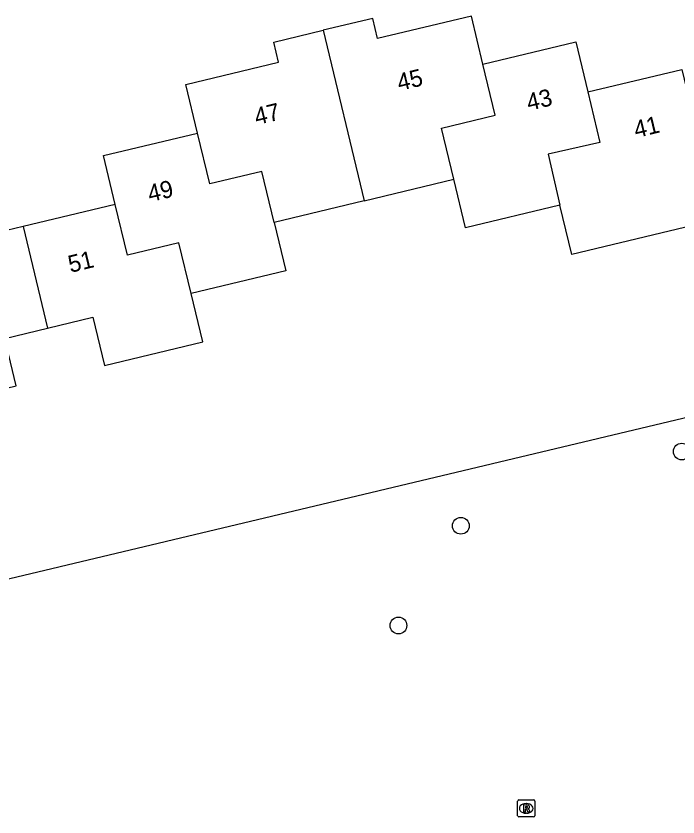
# Model space of a CAD drawing. Extents: x 158038 to 159242, y 380133 to 381214.
# Drawn here: x 158519.83 to 158558.46, y 380424.86 to 380471.64 of the extents above; entities that cross this region are included whole.
import ezdxf

# ---------------------------------------------------------------- set-up
doc = ezdxf.new("R2010")
doc.units = 0
for name, color, linetype in [('IMGEO_Boom', 7, 'Continuous'), ('IMGEO_Groenvoorziening', 7, 'Continuous'), ('IMGEO_Pand', 7, 'Continuous'), ('IMGEO_Pand_nummerreeks', 7, 'Continuous'), ('IMGEO_Rioolput', 7, 'Continuous')]:
    doc.layers.add(name, color=color, linetype=linetype)

msp = doc.modelspace()

# ---------------------------------------------------------------- linework, layer by layer
at = {"layer": 'IMGEO_Boom'}
for centre in [(158558.684, 380446.2), (158545.79, 380441.865), (158542.146, 380436.04)]:
    msp.add_circle(centre, 0.489, dxfattribs=at)
at = {"layer": 'IMGEO_Groenvoorziening'}
msp.add_lwpolyline([(158487.178, 380431.098), (158500, 380434.154), (158563.318, 380449.24), (158565.868, 380438.275), (158590.829, 380444.121)], dxfattribs=at)
at = {"layer": 'IMGEO_Pand'}
for points in [[(158547.083, 380468.829), (158546.408, 380471.64), (158540.932, 380470.327), (158540.651, 380471.499), (158537.761, 380470.806)], [(158530.421, 380464.804), (158529.739, 380467.647), (158535.152, 380468.945), (158534.872, 380470.113), (158537.761, 380470.806)], [(158537.761, 380470.806), (158540.148, 380460.85)], [(158547.083, 380468.829), (158552.506, 380470.129), (158553.207, 380467.207)], [(158545.386, 380462.106), (158544.67, 380465.092), (158547.799, 380465.843), (158547.083, 380468.829)], [(158553.207, 380467.207), (158558.688, 380468.521), (158559.854, 380463.659), (158560.789, 380459.762), (158552.266, 380457.717), (158551.577, 380460.589)], [(158553.207, 380467.207), (158553.913, 380464.262), (158550.892, 380463.568), (158551.577, 380460.589)], [(158525.616, 380460.638), (158524.933, 380463.487), (158530.421, 380464.804)], [(158534.893, 380459.589), (158534.179, 380462.562), (158531.134, 380461.831), (158530.421, 380464.804)], [(158540.148, 380460.85), (158545.386, 380462.106)], [(158551.577, 380460.589), (158546.067, 380459.267), (158545.386, 380462.106)], [(158525.616, 380460.638), (158520.24, 380459.349)], [(158530.044, 380455.435), (158529.334, 380458.397), (158526.327, 380457.676), (158525.616, 380460.638)], [(158540.148, 380460.85), (158534.893, 380459.589)], [(158534.893, 380459.589), (158535.572, 380456.761), (158530.044, 380455.435)], [(158520.24, 380459.349), (158514.863, 380458.059)], [(158520.24, 380459.349), (158521.663, 380453.413)], [(158521.663, 380453.413), (158524.31, 380454.048), (158524.985, 380451.232), (158530.722, 380452.608), (158530.044, 380455.435)], [(158513.456, 380451.438), (158514.122, 380448.661), (158519.832, 380450.031), (158519.165, 380452.814), (158521.663, 380453.413)]]:
    msp.add_lwpolyline(points, dxfattribs=at)
at = {"layer": 'IMGEO_Rioolput'}
for p, q in [((158549.182, 380425.858), (158550.034, 380425.858)), ((158549.107, 380424.932), (158549.107, 380425.784)), ((158549.595, 380425.638), (158549.62, 380425.638)), ((158550.108, 380425.784), (158550.108, 380424.932)), ((158549.618, 380425.078), (158549.593, 380425.078)), ((158550.034, 380424.858), (158549.182, 380424.858))]:
    msp.add_line(p, q, dxfattribs=at)
for points in [[(158549.182, 380425.858), (158550.034, 380425.858)], [(158549.107, 380424.932), (158549.107, 380425.784)], [(158549.696, 380425.556), (158549.444, 380425.558), (158549.444, 380425.158)], [(158549.622, 380425.477), (158549.568, 380425.477), (158549.568, 380425.396)], [(158549.568, 380425.396), (158549.62, 380425.396)], [(158550.108, 380425.784), (158550.108, 380424.932)], [(158549.444, 380425.158), (158549.568, 380425.158), (158549.568, 380425.32), (158549.579, 380425.32)], [(158549.626, 380425.291), (158549.697, 380425.158), (158549.837, 380425.158), (158549.772, 380425.284)], [(158550.034, 380424.858), (158549.182, 380424.858)]]:
    msp.add_lwpolyline(points, dxfattribs=at)
for centre, radius, start, end in [((158549.184, 380425.782), 0.0765, 91.552, 178.448), ((158549.184, 380425.782), 0.0765, 91.552, 178.448), ((158550.032, 380425.782), 0.0765, 1.552, 88.448), ((158550.032, 380425.782), 0.0765, 1.552, 88.448), ((158549.604, 380425.585), 0.19, 274.7715, 282.9687), ((158549.628, 380425.381), 0.0964, 77.0061, 93.1865), ((158549.642, 380425.438), 0.0378, 276.6634, 79.6772), ((158549.695, 380425.446), 0.109, 350.3612, 89.416), ((158549.693, 380425.446), 0.112, 277.5842, 350.9817), ((158549.184, 380424.934), 0.0765, 181.552, 268.448), ((158549.184, 380424.934), 0.0765, 181.552, 268.448), ((158549.578, 380425.267), 0.0533, 26.0293, 88.6989), ((158549.677, 380425.231), 0.108, 29.5134, 73.7905), ((158550.032, 380424.934), 0.0765, 271.552, 358.448), ((158550.032, 380424.934), 0.0765, 271.552, 358.448)]:
    msp.add_arc(centre, radius, start, end, dxfattribs=at)
for centre, major_axis, ratio, start_param, end_param in [((158549.594, 380425.358), (-0.387, 0.002), 0.722429, 4.712389, 7.853982), ((158549.619, 380425.358), (-0.39, 0.002), 0.717154, 1.570796, 4.712389)]:
    msp.add_ellipse(centre, major_axis=major_axis, ratio=ratio, start_param=start_param, end_param=end_param, dxfattribs=at)

# ---------------------------------------------------------------- texts
at = {"layer": 'IMGEO_Pand_nummerreeks'}
for s, rotation, p in [('45', 13.4712, (158542.201, 380467.259)), ('43', 13.4805, (158549.756, 380466.096)), ('47', 13.4712, (158533.867, 380465.262)), ('41', 13.4815, (158556.019, 380464.508)), ('49', 13.4946, (158527.64, 380460.763)), ('51', 13.4871, (158522.999, 380456.637))]:
    msp.add_text(s, height=1, rotation=rotation, dxfattribs=at).set_placement(p)

doc.saveas('drawing.dxf')
